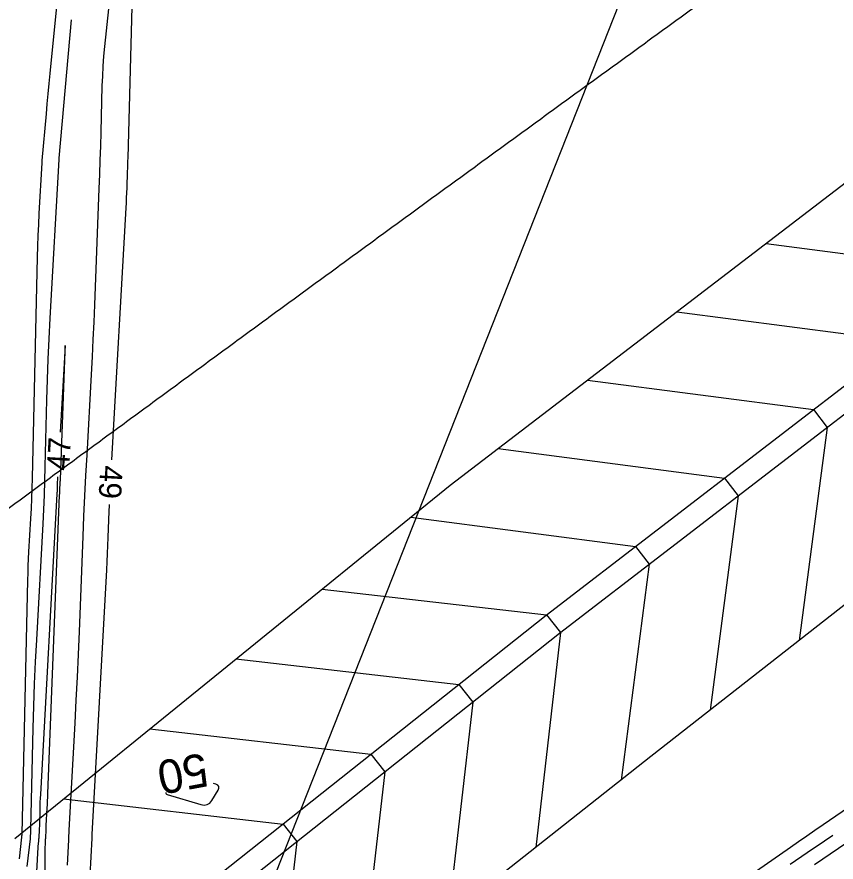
# Model space of a CAD drawing. Extents: x 2384780 to 2405861, y 547869 to 573706.
# Drawn here: x 2392391.8 to 2392464.9, y 553555 to 553630.4 of the extents above; entities that cross this region are included whole.
import ezdxf

# ---------------------------------------------------------------- set-up
doc = ezdxf.new("R2010")
doc.units = 0
for name, color, linetype in [('Old_Level_5', 7, 'Continuous'), ('Old_Level_60', 7, 'Continuous'), ('Old_Level_61', 7, 'Continuous'), ('Old_Level_63', 7, 'Continuous'), ('Sheet Plan CELL', 7, 'Continuous')]:
    doc.layers.add(name, color=color, linetype=linetype)

msp = doc.modelspace()

# ---------------------------------------------------------------- linework, layer by layer
at = {"layer": 'Old_Level_5'}
msp.add_spline([(2392694.43275, 553605.75925), (2392690.61025, 553603.18375), (2392686.78975, 553600.6025), (2392682.9725, 553598.01725), (2392679.158, 553595.4275), (2392675.347, 553592.8335), (2392671.53875, 553590.235), (2392667.733, 553587.6325), (2392663.9305, 553585.02575), (2392660.13075, 553582.41475), (2392656.33375, 553579.8), (2392652.5395, 553577.18125), (2392648.74825, 553574.55875), (2392644.95925, 553571.932), (2392641.173, 553569.302), (2392637.38975, 553566.668), (2392633.60875, 553564.0305), (2392629.83025, 553561.38975), (2392626.05425, 553558.74525), (2392622.28075, 553556.097), (2392618.5095, 553553.44575), (2392614.74075, 553550.791), (2392610.9745, 553548.13325), (2392607.21, 553545.47225), (2392603.44825, 553542.80825), (2392599.68825, 553540.141), (2392595.93075, 553537.4705), (2392592.17525, 553534.79775), (2392588.422, 553532.1215), (2392584.67075, 553529.443), (2392580.9215, 553526.76125), (2392577.174, 553524.07725), (2392573.4285, 553521.3905), (2392569.68475, 553518.70125), (2392565.943, 553516.0095), (2392562.203, 553513.31525), (2392558.46475, 553510.61875), (2392554.72825, 553507.91975), (2392550.99325, 553505.21875), (2392547.25975, 553502.51525), (2392543.52825, 553499.81), (2392539.798, 553497.1025), (2392536.06925, 553494.39325), (2392532.34175, 553491.68175), (2392528.616, 553488.96875), (2392524.8915, 553486.25375), (2392521.16825, 553483.53675), (2392517.44625, 553480.81825), (2392513.7255, 553478.09825), (2392510.006, 553475.37675), (2392506.2875, 553472.6535), (2392502.57025, 553469.92925), (2392498.85375, 553467.20325), (2392495.1385, 553464.476), (2392491.42425, 553461.74775), (2392487.71075, 553459.01775), (2392483.99825, 553456.28725), (2392480.2865, 553453.555), (2392476.5755, 553450.82225), (2392472.8655, 553448.0885), (2392469.156, 553445.35375), (2392465.44725, 553442.61825), (2392461.73875, 553439.882), (2392458.03125, 553437.145), (2392454.324, 553434.40725), (2392450.61725, 553431.669), (2392446.911, 553428.93025), (2392443.205, 553426.191), (2392439.49975, 553423.4515), (2392435.7945, 553420.7115), (2392432.0895, 553417.97125), (2392428.3845, 553415.23075), (2392424.68, 553412.49), (2392420.9755, 553409.74925), (2392392.901, 553388.88475)], degree=3, dxfattribs=at)
at = {"layer": 'Old_Level_60'}
for points in [[(2392396.381, 553641.81675), (2392394.755, 553625.37375), (2392394.667, 553624.473), (2392394.5815, 553623.57175), (2392394.49825, 553622.67025), (2392394.41725, 553621.76875), (2392394.048, 553617.599), (2392394.0465, 553617.57975), (2392394.04525, 553617.5605), (2392394.04425, 553617.54125), (2392394.04375, 553617.522), (2392394.04225, 553617.459), (2392394.04175, 553617.44525), (2392394.04125, 553617.43175), (2392394.04075, 553617.41825), (2392394.04, 553617.40475), (2392393.78125, 553612.86775), (2392393.73, 553611.89525), (2392393.687, 553610.9225), (2392393.65225, 553609.9495), (2392393.6255, 553608.976), (2392393.17025, 553589.24075), (2392393.14575, 553588.337), (2392393.114, 553587.43325), (2392393.075, 553586.53), (2392393.02875, 553585.627), (2392392.866, 553582.67775), (2392392.83375, 553582.04575), (2392392.8065, 553581.41325), (2392392.7845, 553580.78075), (2392392.7675, 553580.14825), (2392392.2495, 553557.492), (2392392.24875, 553557.463), (2392392.24775, 553557.434), (2392392.2465, 553557.405), (2392392.24525, 553557.37575), (2392392.24, 553557.281), (2392392.23875, 553557.26075), (2392392.23725, 553557.2405), (2392392.2355, 553557.22025), (2392392.23325, 553557.2), (2392392.01275, 553555.24525)], [(2392396.32475, 553554.676), (2392396.44975, 553556.95725), (2392396.45425, 553557.04225), (2392396.45825, 553557.12725), (2392396.46225, 553557.21225), (2392396.46575, 553557.29725), (2392396.477, 553557.57475), (2392396.4795, 553557.63425), (2392396.482, 553557.69375), (2392396.485, 553557.75325), (2392396.48825, 553557.81275), (2392397.01125, 553567.3675), (2392397.11925, 553569.415), (2392397.2195, 553571.463), (2392397.312, 553573.51125), (2392397.3965, 553575.56), (2392397.72925, 553584.03), (2392397.80425, 553585.84475), (2392397.88675, 553587.65925), (2392397.977, 553589.4735), (2392398.0745, 553591.287), (2392398.4785, 553598.512), (2392398.5615, 553600.0605), (2392398.63775, 553601.60925), (2392398.70725, 553603.15825), (2392398.76975, 553604.7075), (2392399.167, 553615.105), (2392399.2135, 553616.3655), (2392399.25625, 553617.62625), (2392399.2955, 553618.887), (2392399.33125, 553620.14775), (2392399.44225, 553624.267), (2392399.4745, 553625.149), (2392399.5235, 553626.03), (2392399.58925, 553626.91), (2392399.67175, 553627.78875), (2392400.51725, 553635.9465)], [(2392400.30325, 553590.881), (2392401.56175, 553613.3935), (2392401.5855, 553613.836), (2392401.60725, 553614.27875), (2392401.627, 553614.7215), (2392401.645, 553615.16425), (2392401.70025, 553616.61125), (2392401.71175, 553616.92125), (2392401.72225, 553617.23125), (2392401.73175, 553617.54125), (2392401.7405, 553617.8515), (2392402.13525, 553632.499)], [(2392396.66, 553630.174), (2392395.5645, 553617.80325), (2392395.56375, 553617.794), (2392395.56325, 553617.7845), (2392395.56275, 553617.77525), (2392395.5625, 553617.766), (2392395.56175, 553617.73575), (2392395.5615, 553617.729), (2392395.56125, 553617.7225), (2392395.561, 553617.716), (2392395.56075, 553617.7095), (2392394.75125, 553603.51325), (2392394.65525, 553601.69275), (2392394.57475, 553599.8715), (2392394.5095, 553598.04975), (2392394.45975, 553596.2275), (2392394.32225, 553590.27325), (2392394.28775, 553588.9975), (2392394.243, 553587.72225), (2392394.188, 553586.44725), (2392394.12275, 553585.17275), (2392393.5505, 553574.80475), (2392393.44975, 553572.835), (2392393.365, 553570.86475), (2392393.296, 553568.89375), (2392393.243, 553566.92225), (2392393.0365, 553557.88675), (2392393.03425, 553557.80375), (2392393.0315, 553557.7205), (2392393.028, 553557.6375), (2392393.02375, 553557.5545), (2392393.00925, 553557.283), (2392393.00575, 553557.225), (2392393.00125, 553557.167), (2392392.996, 553557.109), (2392392.99, 553557.051), (2392392.70825, 553554.5535)], [(2392394.23025, 553533.8005), (2392394.3515, 553556.271), (2392394.3525, 553556.365), (2392394.35475, 553556.45925), (2392394.35825, 553556.55325), (2392394.36275, 553556.64725), (2392394.3795, 553556.95425), (2392394.383, 553557.02025), (2392394.38625, 553557.086), (2392394.38925, 553557.15175), (2392394.392, 553557.21775), (2392394.414, 553557.767), (2392394.419, 553557.88475), (2392394.42425, 553558.00225), (2392394.43025, 553558.12), (2392394.4365, 553558.23775), (2392394.52025, 553559.7675), (2392394.5375, 553560.09525), (2392394.5535, 553560.42325), (2392394.56825, 553560.75125), (2392394.58175, 553561.07925), (2392395.62875, 553587.72575), (2392395.6345, 553587.86575), (2392395.64075, 553588.00575), (2392395.64775, 553588.14575), (2392395.65525, 553588.28575), (2392395.68075, 553588.74275), (2392395.686, 553588.8405), (2392395.691, 553588.9385), (2392395.69525, 553589.0365), (2392395.69925, 553589.1345), (2392396.075, 553598.97125), (2392396.1305, 553600.5525), (2392396.13575, 553601.08), (2392396.091, 553600.55425), (2392395.996, 553598.975), (2392395.67525, 553593.34925)], [(2392395.4475, 553589.35575), (2392395.431, 553589.066), (2392395.4245, 553588.94425), (2392395.41925, 553588.82225), (2392395.41475, 553588.7005), (2392395.4115, 553588.57875), (2392395.40225, 553588.1805), (2392395.4, 553588.09525), (2392395.397, 553588.01), (2392395.39325, 553587.92475), (2392395.389, 553587.8395), (2392393.90825, 553561.01075), (2392393.8905, 553560.6645), (2392393.8755, 553560.318), (2392393.8635, 553559.9715), (2392393.854, 553559.625), (2392393.8235, 553558.28175), (2392393.81975, 553558.1445), (2392393.815, 553558.00725), (2392393.80925, 553557.87), (2392393.8025, 553557.733), (2392393.7785, 553557.285), (2392393.77275, 553557.189), (2392393.7655, 553557.09325), (2392393.75675, 553556.9975), (2392393.74675, 553556.902), (2392393.70975, 553556.57425), (2392393.70225, 553556.504), (2392393.696, 553556.4335), (2392393.6905, 553556.363), (2392393.68625, 553556.2925), (2392392.48975, 553534.23175)], [(2392398.25375, 553552.0975), (2392398.5275, 553557.1035), (2392398.52925, 553557.136), (2392398.531, 553557.1685), (2392398.5325, 553557.201), (2392398.53375, 553557.2335), (2392398.538, 553557.33975), (2392398.539, 553557.3625), (2392398.54, 553557.38525), (2392398.54125, 553557.408), (2392398.54225, 553557.4305), (2392399.83575, 553581.05875), (2392399.874, 553581.78025), (2392399.90925, 553582.50175), (2392399.94175, 553583.2235), (2392399.9715, 553583.94525), (2392400.06425, 553586.3035), (2392400.085, 553586.80875), (2392400.0885, 553586.88675)], [(2392486.2585, 553570.53925), (2392485.87775, 553570.274), (2392485.7035, 553570.15325), (2392485.529, 553570.03275), (2392485.35425, 553569.91275), (2392485.17925, 553569.79325), (2392463.007, 553554.70975)], [(2392467.19625, 553560.59675), (2392463.784, 553558.2755), (2392463.0535, 553557.777), (2392462.3245, 553557.2765), (2392461.59675, 553556.774), (2392460.8705, 553556.2695), (2392445.903, 553545.84025)], [(2392464.6495, 553557.344), (2392463.9015, 553556.8335), (2392462.37575, 553555.78625), (2392460.85275, 553554.7345)]]:
    msp.add_lwpolyline(points, dxfattribs=at)
at = {"layer": 'Old_Level_61'}
for points in [[(2392405.23525, 553560.9965), (2392408.2445, 553560.09825), (2392408.5415, 553560.051), (2392408.8025, 553560.0975), (2392409.02775, 553560.2375), (2392409.217, 553560.47125), (2392409.7765, 553561.3875), (2392409.85375, 553561.5675), (2392409.846, 553561.715), (2392409.75325, 553561.82975), (2392409.57525, 553561.91175), (2392409.37975, 553561.97)], [(2392405.11425, 553561.17425), (2392405.115, 553561.11625), (2392405.1355, 553561.0635), (2392405.1755, 553561.02375), (2392405.23525, 553560.9965)]]:
    msp.add_lwpolyline(points, dxfattribs=at)
at = {"layer": 'Old_Level_63'}
msp.add_lwpolyline([(2392330.5416, 553340.35211), (2392792.96835, 554511.19646), (2392584.71907, 554490.29785)], dxfattribs=at)
msp.add_spline([(2392322.107, 553535.63125), (2392325.8135, 553538.37375), (2392329.521, 553541.1165), (2392333.2305, 553543.86075), (2392336.94225, 553546.60625), (2392340.65775, 553549.3545), (2392344.3735, 553552.102), (2392348.0935, 553554.8525), (2392351.814, 553557.6025), (2392355.53775, 553560.35425), (2392359.26675, 553563.109), (2392362.9945, 553565.86175), (2392366.727, 553568.61725), (2392370.46275, 553571.3735), (2392374.19675, 553574.1275), (2392377.936, 553576.8845), (2392381.68125, 553579.644), (2392385.42425, 553582.4005), (2392389.17375, 553585.1605), (2392392.926, 553587.92025), (2392396.6795, 553590.6795), (2392400.43925, 553593.44125), (2392404.19925, 553596.2015), (2392407.96325, 553598.96225), (2392411.72825, 553601.7215), (2392415.49925, 553604.48325), (2392419.27425, 553607.24525), (2392423.0475, 553610.00375), (2392426.82675, 553612.76425), (2392430.6105, 553615.525), (2392434.39825, 553618.286), (2392438.18925, 553621.04675), (2392441.984, 553623.807), (2392445.781, 553626.566), (2392449.57925, 553629.32275), (2392453.38325, 553632.08075), (2392457.19475, 553634.84075), (2392461.00575, 553637.5965), (2392464.82025, 553640.352), (2392468.64175, 553643.10825), (2392472.46475, 553645.8625), (2392476.2925, 553648.61625), (2392480.12425, 553651.36875), (2392483.961, 553654.12075), (2392487.79725, 553656.8685), (2392491.6425, 553659.619), (2392495.49, 553662.366), (2392499.34225, 553665.11275), (2392503.199, 553667.85775), (2392507.05775, 553670.6), (2392510.9275, 553673.34525), (2392514.7955, 553676.08425), (2392518.669, 553678.82275), (2392522.5455, 553681.55825), (2392526.4285, 553684.29325), (2392530.31675, 553687.027), (2392534.2075, 553689.7575), (2392538.10875, 553692.48975), (2392542.00975, 553695.216), (2392545.91125, 553697.93775), (2392549.823, 553700.661), (2392553.73875, 553703.381), (2392557.66125, 553706.10025), (2392561.58625, 553708.81525), (2392565.51625, 553711.52775), (2392569.452, 553714.238), (2392573.39075, 553716.9445), (2392577.34025, 553719.652), (2392581.29, 553722.353), (2392585.24325, 553725.0505), (2392589.20675, 553727.74825), (2392593.1735, 553730.4415), (2392597.14325, 553733.13), (2392601.12125, 553735.8175), (2392605.02475, 553738.44775)], degree=3, dxfattribs=at)
at = {"layer": 'Sheet Plan CELL'}
for points in [[(2393008.398, 553927.17025), (2392961.427, 553902.4275), (2392917.51975, 553878.505), (2392871.181, 553852.58075), (2392828.0225, 553827.3345), (2392788.076, 553796.64125), (2392737.2995, 553772.17825), (2392695.18775, 553745.21125), (2392653.36, 553717.816), (2392609.89525, 553687.7595), (2392569.78325, 553657.869), (2392527.365, 553625.7965), (2392487.79375, 553595.2155), (2392448.41025, 553564.38), (2392409.161, 553533.36375)], [(2392399.88375, 553545.903), (2392439.06575, 553577.01), (2392478.7045, 553607.50025), (2392518.175, 553638.21775), (2392560.9795, 553670.484), (2392601.23525, 553700.1685), (2392644.36625, 553731.39125), (2392686.40225, 553758.4725), (2392731.9095, 553780.314), (2392779.46625, 553811.242), (2392821.895, 553837.72625), (2392864.53775, 553863.847), (2392910.385, 553891.363), (2392954.08625, 553915.6555)], [(2392401.07325, 553544.29525), (2392440.25525, 553575.40225), (2392479.894, 553605.8925), (2392519.36475, 553636.60975), (2392562.12425, 553668.84375), (2392602.38, 553698.52825), (2392645.471, 553729.72375), (2392687.507, 553756.805), (2392733.0145, 553778.646), (2392780.48225, 553809.51925), (2392822.91075, 553836.0035), (2392865.55375, 553862.124), (2392911.35525, 553889.61425), (2392955.05675, 553913.9065)], [(2392391.61975, 553557.07225), (2392430.4875, 553588.60425), (2392470.201, 553618.9935), (2392510.01325, 553649.249), (2392553.45175, 553681.27075), (2392592.80775, 553712.2445), (2392635.855, 553744.2385), (2392678.09775, 553771.00725), (2392724.3275, 553791.7585), (2392772.89875, 553822.38), (2392815.1775, 553849.11825), (2392857.30175, 553876.11875), (2392903.20675, 553904.299)], [(2392458.7005, 553610.19325), (2392478.79725, 553607.57175), (2392478.79725, 553607.57175), (2392478.79725, 553607.57175), (2392480.02, 553605.982), (2392477.57175, 553587.212)], [(2392450.72675, 553604.0915), (2392470.85875, 553601.46525), (2392470.85875, 553601.46525), (2392470.85875, 553601.46525), (2392472.0815, 553599.8755), (2392469.617, 553580.984)], [(2392442.75275, 553597.98975), (2392462.92, 553595.35875), (2392462.92, 553595.35875), (2392462.92, 553595.35875), (2392464.143, 553593.76925), (2392461.6625, 553574.756)], [(2392434.77875, 553591.888), (2392454.9815, 553589.2525), (2392454.9815, 553589.2525), (2392454.9815, 553589.2525), (2392456.20425, 553587.66275), (2392453.708, 553568.528)], [(2392426.98475, 553585.76275), (2392447.043, 553583.146), (2392447.043, 553583.146), (2392447.043, 553583.146), (2392448.26575, 553581.55625), (2392445.75075, 553562.2785)], [(2392419.07, 553579.34175), (2392439.10375, 553577.04025), (2392439.10375, 553577.04025), (2392439.10375, 553577.04025), (2392440.35075, 553575.4695), (2392438.145, 553556.268)], [(2392411.373, 553573.09725), (2392431.25975, 553570.81275), (2392431.25975, 553570.81275), (2392431.25975, 553570.81275), (2392432.50675, 553569.242), (2392430.3045, 553550.07225)], [(2392403.67625, 553566.85325), (2392423.41575, 553564.58525), (2392423.41575, 553564.58525), (2392423.41575, 553564.58525), (2392424.66275, 553563.0145), (2392422.46425, 553543.8765)], [(2392395.979, 553560.60875), (2392415.57175, 553558.358), (2392415.57175, 553558.358), (2392415.57175, 553558.358), (2392416.81875, 553556.78725), (2392414.62375, 553537.68075)]]:
    msp.add_lwpolyline(points, dxfattribs=at)

# ---------------------------------------------------------------- texts
at = {"layer": 'Old_Level_60'}
for s, rotation, p in [('47', 86.7369639, (2392396.47825, 553589.865)), ('49', 266.9240417, (2392399.2725, 553590.416))]:
    msp.add_text(s, height=2, rotation=rotation, dxfattribs=at).set_placement(p)
at = {"layer": 'Old_Level_61'}
msp.add_text('50', height=3, rotation=190.5642111, dxfattribs=at).set_placement((2392408.5515, 553564.734))

doc.saveas('drawing.dxf')
